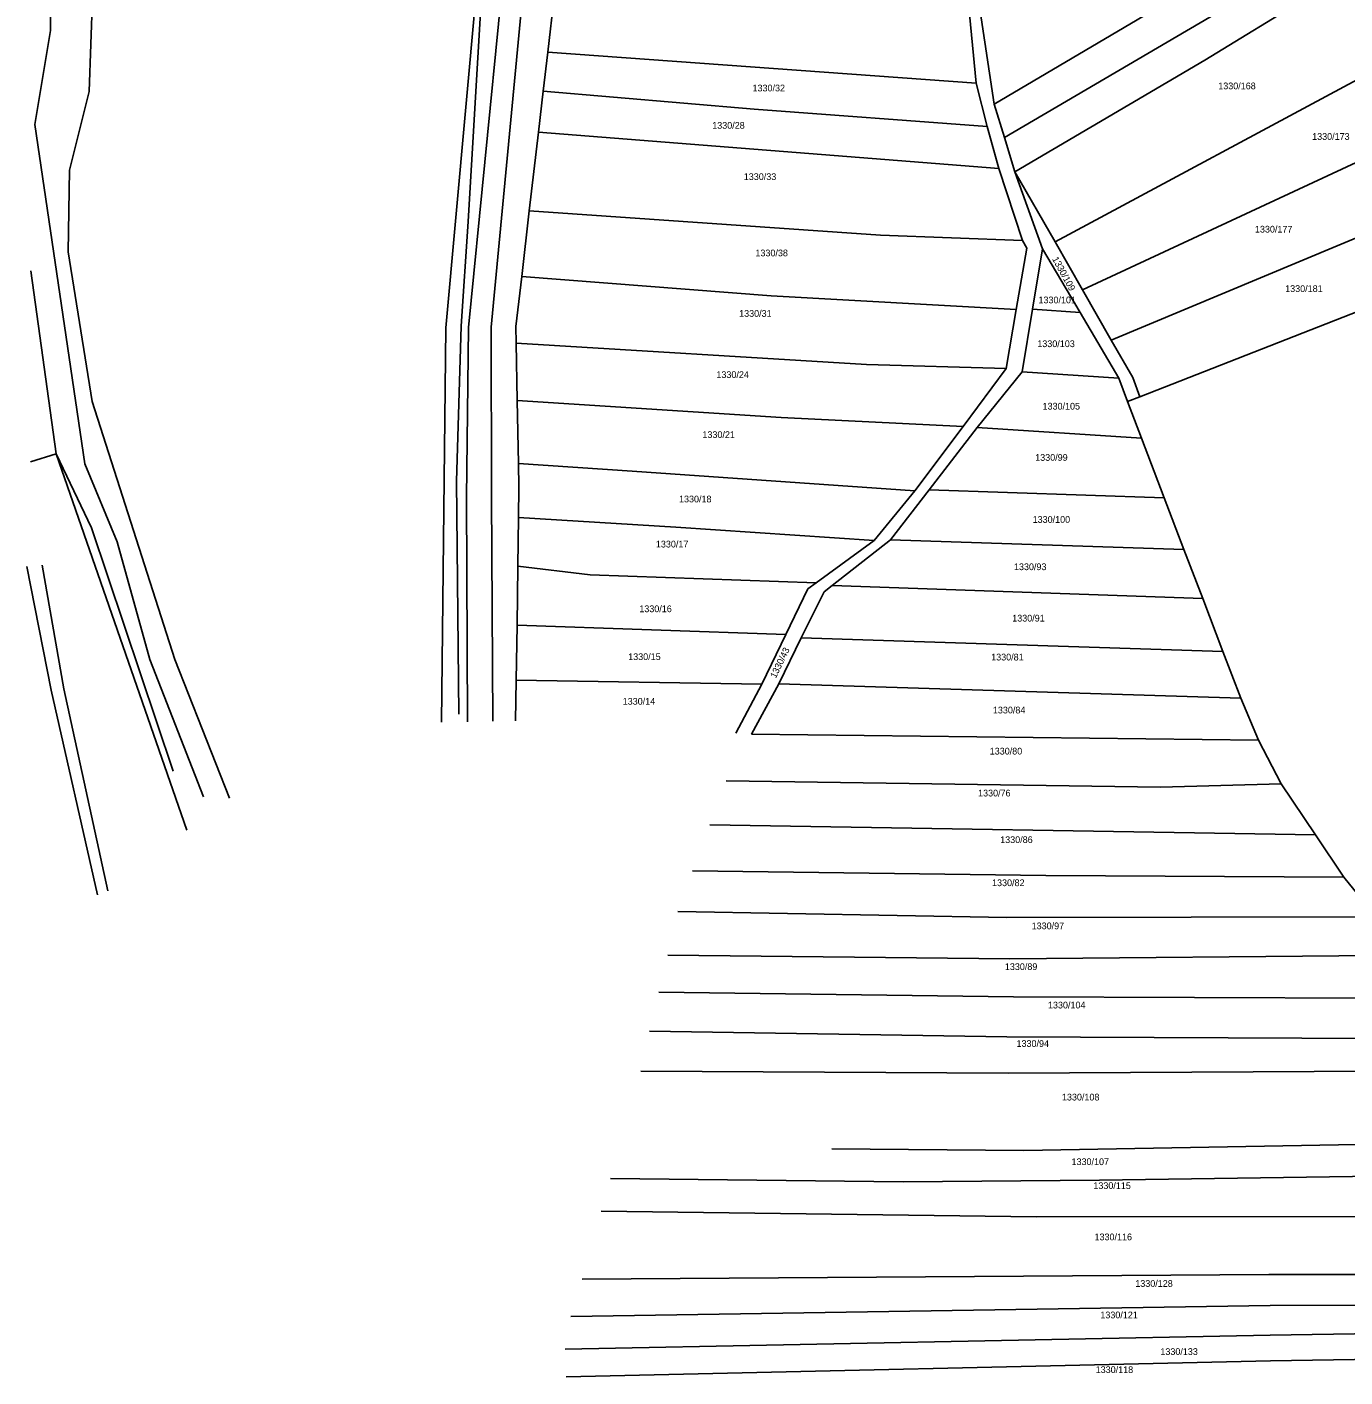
# Model space of a CAD drawing. Extents: x -563148 to -561712, y -1182311 to -1179502.
# Drawn here: x -562817.9 to -562523.7, y -1181888.2 to -1181586.9 of the extents above; entities that cross this region are included whole.
import ezdxf

# ---------------------------------------------------------------- set-up
doc = ezdxf.new("R2010")
doc.units = 0
for name, color, linetype in [('Vrstva 55', 7, 'Continuous'), ('Vrstva 56', 7, 'Continuous'), ('Vrstva 57', 7, 'Continuous')]:
    doc.layers.add(name, color=color, linetype=linetype)

msp = doc.modelspace()

# ---------------------------------------------------------------- linework, layer by layer
at = {"layer": 'Vrstva 55'}
for p, q in [((-562724.43, -1181654.09), (-562714.68, -1181546.67)), ((-562812.45, -1181568.7), (-562812.71, -1181587.68)), ((-562555, -1181594.31), (-562511.51, -1181567.66)), ((-562701.67, -1181592.53), (-562699.26, -1181571.84)), ((-562602.05, -1181604.16), (-562551.64, -1181574.4)), ((-562608.02, -1181579.34), (-562606.08, -1181599.48)), ((-562719.43, -1181630.33), (-562716.57, -1181581.19)), ((-562605.17, -1181583.36), (-562602.05, -1181604.16)), ((-562599.71, -1181611.57), (-562549.56, -1181582.2)), ((-562816.16, -1181608.66), (-562812.71, -1181587.68)), ((-562702.69, -1181601.25), (-562701.67, -1181592.53)), ((-562701.67, -1181592.53), (-562606.08, -1181599.48)), ((-562588.41, -1181634.89), (-562508.48, -1181591.92)), ((-562597.39, -1181619.23), (-562555, -1181594.31)), ((-562703.75, -1181610.39), (-562702.69, -1181601.25)), ((-562702.69, -1181601.25), (-562655.57, -1181605.24)), ((-562603.57, -1181609.15), (-562606.08, -1181599.48)), ((-562603.57, -1181609.15), (-562655.57, -1181605.24)), ((-562602.05, -1181604.16), (-562599.71, -1181611.57)), ((-562816.16, -1181608.66), (-562805.04, -1181684.39)), ((-562705.79, -1181627.94), (-562703.75, -1181610.39)), ((-562600.96, -1181618.54), (-562703.75, -1181610.39)), ((-562603.57, -1181609.15), (-562600.96, -1181618.54)), ((-562582.3, -1181645.58), (-562505.54, -1181609.83)), ((-562599.71, -1181611.57), (-562597.39, -1181619.23)), ((-562600.96, -1181618.54), (-562595.68, -1181634.58)), ((-562597.39, -1181619.23), (-562591.25, -1181636.43)), ((-562597.39, -1181619.23), (-562588.41, -1181634.89)), ((-562575.9, -1181656.79), (-562502.82, -1181626.3)), ((-562707.5, -1181642.6), (-562705.79, -1181627.94)), ((-562627.39, -1181633.41), (-562705.79, -1181627.94)), ((-562720.98, -1181653.72), (-562719.43, -1181630.33)), ((-562595.68, -1181634.58), (-562627.39, -1181633.41)), ((-562595.68, -1181634.58), (-562594.77, -1181636.27)), ((-562588.41, -1181634.89), (-562582.3, -1181645.58)), ((-562597.09, -1181649.98), (-562594.77, -1181636.27)), ((-562593.49, -1181649.91), (-562591.25, -1181636.43)), ((-562591.25, -1181636.43), (-562582.86, -1181650.66)), ((-562811.43, -1181682.21), (-562817.07, -1181641.34)), ((-562708.8, -1181653.8), (-562707.5, -1181642.6)), ((-562707.5, -1181642.6), (-562651.81, -1181646.92)), ((-562569.51, -1181669.45), (-562500.18, -1181642.33)), ((-562651.81, -1181646.92), (-562597.09, -1181649.98)), ((-562582.3, -1181645.58), (-562575.9, -1181656.79)), ((-562599.32, -1181663.18), (-562597.09, -1181649.98)), ((-562595.8, -1181663.86), (-562593.49, -1181649.91)), ((-562593.49, -1181649.91), (-562582.86, -1181650.66)), ((-562582.86, -1181650.66), (-562574.23, -1181665.29)), ((-562725.36, -1181742.08), (-562724.43, -1181654.09)), ((-562722.03, -1181688.3), (-562720.98, -1181653.72)), ((-562708.8, -1181653.8), (-562708.73, -1181657.52)), ((-562708.73, -1181657.52), (-562630.5, -1181662.26)), ((-562708.73, -1181657.52), (-562708.48, -1181670.25)), ((-562575.9, -1181656.79), (-562571.11, -1181665.16)), ((-562599.32, -1181663.18), (-562630.5, -1181662.26)), ((-562608.97, -1181676.09), (-562599.32, -1181663.18)), ((-562605.8, -1181676.34), (-562595.8, -1181663.86)), ((-562595.8, -1181663.86), (-562574.23, -1181665.29)), ((-562574.23, -1181665.29), (-562572.25, -1181670.52)), ((-562571.11, -1181665.16), (-562569.51, -1181669.45)), ((-562708.48, -1181670.25), (-562649.6, -1181674.09)), ((-562708.48, -1181670.25), (-562708.21, -1181684.32)), ((-562572.25, -1181670.52), (-562569.51, -1181669.45)), ((-562572.25, -1181670.52), (-562569.16, -1181678.68)), ((-562649.6, -1181674.09), (-562608.97, -1181676.09)), ((-562619.72, -1181690.47), (-562608.97, -1181676.09)), ((-562616.57, -1181690.26), (-562605.8, -1181676.34)), ((-562569.16, -1181678.68), (-562605.8, -1181676.34)), ((-562569.16, -1181678.68), (-562564.05, -1181692.03)), ((-562811.43, -1181682.21), (-562803.49, -1181698.7)), ((-562805.04, -1181684.39), (-562797.76, -1181701.81)), ((-562708.21, -1181684.32), (-562682.87, -1181686.05)), ((-562708.21, -1181684.32), (-562708.11, -1181689.64)), ((-562619.72, -1181690.47), (-562682.87, -1181686.05)), ((-562721.51, -1181740.3), (-562722.03, -1181688.3)), ((-562708.2, -1181696.4), (-562708.11, -1181689.64)), ((-562619.72, -1181690.47), (-562628.81, -1181701.52)), ((-562625.18, -1181701.39), (-562616.57, -1181690.26)), ((-562616.57, -1181690.26), (-562564.05, -1181692.03)), ((-562564.05, -1181692.03), (-562559.66, -1181703.52)), ((-562708.36, -1181707.28), (-562708.2, -1181696.4)), ((-562708.2, -1181696.4), (-562673.12, -1181698.53)), ((-562628.81, -1181701.52), (-562673.12, -1181698.53)), ((-562803.49, -1181698.7), (-562785.3, -1181753.03)), ((-562641.77, -1181710.95), (-562628.81, -1181701.52)), ((-562638.22, -1181711.58), (-562625.18, -1181701.39)), ((-562625.18, -1181701.39), (-562559.66, -1181703.52)), ((-562797.76, -1181701.81), (-562790.48, -1181728.06)), ((-562559.66, -1181703.52), (-562555.48, -1181714.45)), ((-562814.54, -1181707.02), (-562809.72, -1181734.67)), ((-562708.54, -1181720.41), (-562708.36, -1181707.28)), ((-562708.36, -1181707.28), (-562692.22, -1181709.19)), ((-562692.22, -1181709.19), (-562641.77, -1181710.95)), ((-562648.55, -1181722.54), (-562643.63, -1181712.31)), ((-562645.08, -1181723.28), (-562639.99, -1181712.96)), ((-562643.63, -1181712.31), (-562641.77, -1181710.95)), ((-562639.99, -1181712.96), (-562638.22, -1181711.58)), ((-562638.22, -1181711.58), (-562555.48, -1181714.45)), ((-562555.48, -1181714.45), (-562550.95, -1181726.29)), ((-562708.71, -1181732.74), (-562708.54, -1181720.41)), ((-562708.54, -1181720.41), (-562648.55, -1181722.54)), ((-562653.89, -1181733.63), (-562648.55, -1181722.54)), ((-562650.12, -1181733.5), (-562645.08, -1181723.28)), ((-562645.08, -1181723.28), (-562550.95, -1181726.29)), ((-562790.48, -1181728.06), (-562778.53, -1181758.74)), ((-562550.95, -1181726.29), (-562546.95, -1181736.75)), ((-562809.72, -1181734.67), (-562799.85, -1181779.76)), ((-562708.84, -1181741.75), (-562708.71, -1181732.74)), ((-562708.71, -1181732.74), (-562653.89, -1181733.63)), ((-562659.73, -1181744.51), (-562653.89, -1181733.63)), ((-562656.21, -1181744.76), (-562650.12, -1181733.5)), ((-562650.12, -1181733.5), (-562546.95, -1181736.75)), ((-562543.06, -1181746.11), (-562546.95, -1181736.75)), ((-562656.21, -1181744.76), (-562543.06, -1181746.11)), ((-562537.99, -1181755.86), (-562543.06, -1181746.11)), ((-562661.82, -1181755.15), (-562564.87, -1181756.57)), ((-562564.87, -1181756.57), (-562537.99, -1181755.86)), ((-562537.99, -1181755.86), (-562530.3, -1181767.26)), ((-562665.53, -1181764.96), (-562530.3, -1181767.26)), ((-562530.3, -1181767.26), (-562523.96, -1181776.65)), ((-562669.33, -1181775.23), (-562590.47, -1181776.33)), ((-562590.47, -1181776.33), (-562523.96, -1181776.65)), ((-562523.96, -1181776.65), (-562516.8, -1181785.54)), ((-562672.62, -1181784.37), (-562599.18, -1181785.69)), ((-562599.18, -1181785.69), (-562516.8, -1181785.54)), ((-562674.9, -1181794.11), (-562598.53, -1181794.92)), ((-562598.53, -1181794.92), (-562509.93, -1181794.07)), ((-562676.91, -1181802.33), (-562597.75, -1181803.37)), ((-562597.75, -1181803.37), (-562501.83, -1181803.73)), ((-562678.94, -1181811.08), (-562599.18, -1181812.34)), ((-562599.18, -1181812.34), (-562494.27, -1181812.75)), ((-562680.92, -1181819.98), (-562598.92, -1181820.4)), ((-562598.92, -1181820.4), (-562488.29, -1181819.88)), ((-562638.29, -1181837.3), (-562595.41, -1181837.69)), ((-562595.41, -1181837.69), (-562475.19, -1181835.52)), ((-562687.68, -1181843.97), (-562622.31, -1181844.71)), ((-562622.31, -1181844.71), (-562578.52, -1181844.32)), ((-562578.52, -1181844.32), (-562514.97, -1181843.41)), ((-562592.55, -1181852.51), (-562689.72, -1181851.21)), ((-562515.23, -1181852.38), (-562592.55, -1181852.51)), ((-562694.01, -1181866.42), (-562540.71, -1181865.38)), ((-562540.71, -1181865.38), (-562473.53, -1181865.25)), ((-562696.52, -1181874.72), (-562540.45, -1181872.27)), ((-562540.45, -1181872.27), (-562467.42, -1181872.01)), ((-562697.81, -1181882), (-562540.45, -1181878.9)), ((-562540.45, -1181878.9), (-562446.99, -1181877.29)), ((-562697.57, -1181888.24), (-562540.32, -1181884.62)), ((-562540.32, -1181884.62), (-562445.5, -1181883.14))]:
    msp.add_line(p, q, dxfattribs=at)
at = {"layer": 'Vrstva 56'}
for p, q in [((-562709.02, -1181548.66), (-562719.36, -1181654)), ((-562704.42, -1181550.12), (-562714.31, -1181653.91)), ((-562802.76, -1181563.71), (-562804.03, -1181601.31)), ((-562804.03, -1181601.31), (-562808.44, -1181618.85)), ((-562808.44, -1181618.85), (-562808.7, -1181637.08)), ((-562808.7, -1181637.08), (-562803.39, -1181670.52)), ((-562719.36, -1181654), (-562719.82, -1181691.95)), ((-562714.31, -1181653.91), (-562714.27, -1181691.7)), ((-562803.39, -1181670.52), (-562784.92, -1181728.11)), ((-562811.43, -1181682.21), (-562817.17, -1181683.98)), ((-562782.21, -1181766.22), (-562811.43, -1181682.21)), ((-562719.82, -1181691.95), (-562719.6, -1181741.97)), ((-562714.27, -1181691.7), (-562713.96, -1181741.85)), ((-562817.92, -1181707.37), (-562812.51, -1181734.96)), ((-562784.92, -1181728.11), (-562772.72, -1181759.08)), ((-562812.51, -1181734.96), (-562802.21, -1181780.61))]:
    msp.add_line(p, q, dxfattribs=at)

# ---------------------------------------------------------------- texts
at = {"layer": 'Vrstva 57'}
for s, p in [('1330/168', (-562552.01, -1181600.82)), ('1330/32', (-562655.97, -1181601.29)), ('1330/28', (-562664.96, -1181609.63)), ('1330/173', (-562531.05, -1181612.11)), ('1330/33', (-562657.92, -1181621.07)), ('1330/177', (-562543.82, -1181632.8)), ('1330/38', (-562655.32, -1181638.1)), ('1330/101', (-562592.14, -1181648.59)), ('1330/181', (-562537.07, -1181646.06)), ('1330/31', (-562658.96, -1181651.61)), ('1330/103', (-562592.4, -1181658.37)), ('1330/24', (-562664.03, -1181665.26)), ('1330/105', (-562591.23, -1181672.31)), ('1330/21', (-562667.15, -1181678.65)), ('1330/99', (-562592.87, -1181683.75)), ('1330/18', (-562672.38, -1181693.03)), ('1330/100', (-562593.44, -1181697.59)), ('1330/17', (-562677.54, -1181703.09)), ('1330/93', (-562597.61, -1181708.15)), ('1330/16', (-562681.24, -1181717.53)), ('1330/91', (-562598, -1181719.62)), ('1330/15', (-562683.72, -1181728.22)), ('1330/81', (-562602.7, -1181728.31)), ('1330/14', (-562684.95, -1181738.18)), ('1330/84', (-562602.31, -1181740.13)), ('1330/80', (-562603.02, -1181749.3)), ('1330/76', (-562605.62, -1181758.66)), ('1330/86', (-562600.68, -1181769.06)), ('1330/82', (-562602.5, -1181778.68)), ('1330/97', (-562593.66, -1181788.3)), ('1330/89', (-562599.64, -1181797.4)), ('1330/104', (-562590.02, -1181805.98)), ('1330/94', (-562597.04, -1181814.56)), ('1330/108', (-562586.9, -1181826.52)), ('1330/107', (-562584.76, -1181840.94)), ('1330/115', (-562579.89, -1181846.28)), ('1330/116', (-562579.63, -1181857.72)), ('1330/128', (-562570.53, -1181868.12)), ('1330/121', (-562578.33, -1181875.14)), ('1330/133', (-562564.93, -1181883.32)), ('1330/118', (-562579.37, -1181887.36))]:
    msp.add_text(s, height=1.5, dxfattribs=at).set_placement(p)
for s, rotation, p in [('1330/109', 298.8389, (-562589.14, -1181638.69)), ('1330/43', 64.257, (-562650.77, -1181732.39))]:
    msp.add_text(s, height=1.5, rotation=rotation, dxfattribs=at).set_placement(p)

doc.saveas('drawing.dxf')
